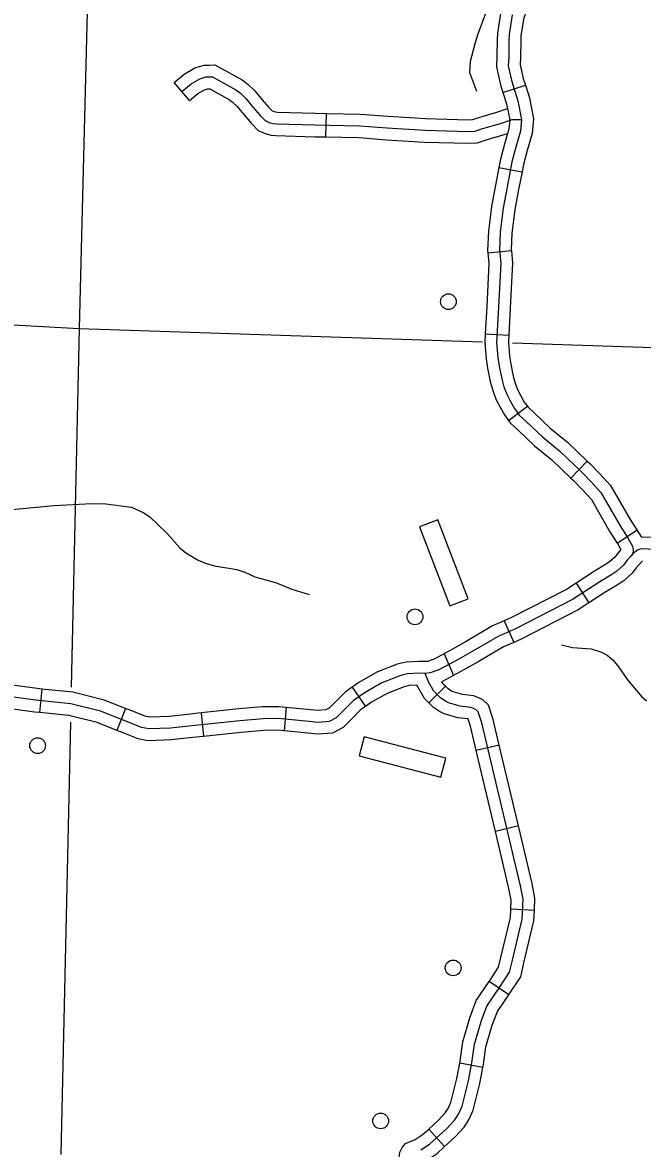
# Model space of a CAD drawing. Extents: x 653372 to 905732, y 627442 to 787275.
# Drawn here: x 864892 to 868815, y 677257 to 684386 of the extents above; entities that cross this region are included whole.
import ezdxf

# ---------------------------------------------------------------- set-up
doc = ezdxf.new("R2010")
doc.units = 0
for name, color, linetype in [('Level 32', 7, 'Continuous'), ('Level 35', 7, 'Continuous'), ('Level 45', 7, 'Continuous'), ('Level 5', 7, 'Continuous'), ('Level 56', 7, 'Continuous'), ('Level 57', 7, 'Continuous')]:
    doc.layers.add(name, color=color, linetype=linetype)

msp = doc.modelspace()

# ---------------------------------------------------------------- linework, layer by layer
at = {"layer": 'Level 32'}
for p, q in [((867931.6, 683943.3), (868074.1, 683987.9)), ((867905.8, 683468.5), (868052.6, 683440.8)), ((867836.8, 682927), (867985.4, 682941.9)), ((867819.9, 682413.7), (867969, 682405.8)), ((867967.1, 681866.9), (868087, 681956)), ((868361.6, 681501.5), (868464.9, 681609.4)), ((868654.7, 681090.3), (868780.2, 681171.3)), ((868394.9, 680836.3), (868476.3, 680711.1)), ((867940.6, 680598.2), (868000.3, 680461.3)), ((867559.2, 680388.9), (867619.9, 680252)), ((866976.9, 680177.5), (867063.1, 680055.6)), ((867568.1, 680183.8), (867462.8, 680077.8)), ((865014.4, 680165.7), (864999.4, 680017.1)), ((865543.5, 680043), (865488.5, 679904.1)), ((866560.8, 680049.5), (866546.5, 679900.9)), ((866022.1, 680014.3), (866038, 679865.8)), ((867908.3, 679810.9), (867763, 679776.5)), ((868029.6, 679299.4), (867884.3, 679264.9)), ((868131.2, 678764.9), (867982, 678771.5)), ((867968.7, 678230.5), (867844.9, 678314.1)), ((867805.2, 677770.7), (867658.3, 677797.7)), ((867562.9, 677269.8), (867462.1, 677380))]:
    msp.add_line(p, q, dxfattribs=at)
for points in [[(867939.8, 684508.8), (867918.5, 684454.9), (867896.5, 684317.6), (867895.2, 684273), (867893.6, 684170.6), (867890.7, 684104.4), (867916.4, 683991.8), (867931.6, 683943.3)], [(868078.7, 684454), (868063.4, 684415.2), (868045.5, 684303.6), (868044.5, 684269.6), (868042.9, 684166.2), (868040.8, 684118.1), (868060.7, 684030.8), (868074.1, 683987.9)], [(867990.9, 684435.1), (867971, 684310.6), (867969.9, 684271.3), (867968.2, 684168.4), (867965.8, 684111.3), (867988.6, 684011.3), (868026.6, 683889.7), (868050.3, 683772.5), (868042.9, 683697.5), (868014.1, 683596.1), (867988.4, 683503.3), (867958, 683342.2), (867933.9, 683210.1), (867914.7, 683058.9), (867910, 682945.2), (867918.4, 682861.1), (867903.7, 682583.8), (867891.9, 682360.6), (867899.9, 682264.4), (867907.8, 682210), (867924.2, 682130), (867938.6, 682078.9), (867956, 682031.9), (867979.3, 681986.8), (868004.4, 681942), (868035.4, 681900.3), (868079.4, 681860.3), (868181.8, 681762.2), (868291, 681672.5), (868429, 681540.4), (868490.6, 681477.6), (868552, 681410), (868672.8, 681200.1), (868718, 681130), (868752.8, 681069.6), (868755.6, 681044.3), (868754, 681022.1)], [(868074.1, 683987.9), (868099, 683908.3), (868125.7, 683776.3), (868116.5, 683683.6), (868086, 683575.9), (868061.2, 683486.4), (868052.6, 683440.8)], [(867931.6, 683943.3), (867954.1, 683871.1), (867974.9, 683768.7), (867969.2, 683711.5), (867942.2, 683616.2), (867915.6, 683520.2), (867905.8, 683468.5)], [(867905.8, 683468.5), (867884.6, 683355.8), (867860.1, 683221.5), (867840.2, 683065.2), (867835.2, 682943), (867836.8, 682927)], [(868052.6, 683440.8), (868031.4, 683328.6), (868007.7, 683198.7), (867989.1, 683052.7), (867984.9, 682947.4), (867985.4, 682941.9)], [(867836.8, 682927), (867843.6, 682859.4), (867829.1, 682587.8), (867819.9, 682413.7)], [(867985.4, 682941.9), (867993.3, 682862.9), (867978.3, 682579.9), (867969, 682405.8)], [(867819.9, 682413.7), (867817, 682359.5), (867825.7, 682255.9), (867834.2, 682197.1), (867851.6, 682112.3), (867867.5, 682055.9), (867887.5, 682001.7), (867913.6, 681951.4), (867941.5, 681901.3), (867967.1, 681866.9)], [(867969, 682405.8), (867966.7, 682361.7), (867974.1, 682272.9), (867981.4, 682222.9), (867996.8, 682147.6), (868009.6, 682102), (868024.4, 682062.1), (868045.1, 682022.2), (868067.2, 681982.7), (868087, 681956)], [(868087, 681956), (868091, 681950.6), (868130.3, 681914.9), (868231.4, 681818.1), (868340.6, 681728.4), (868464.9, 681609.4)], [(867967.1, 681866.9), (867979.8, 681849.9), (868028.4, 681805.7), (868132.2, 681706.3), (868241.4, 681616.6), (868361.6, 681501.5)], [(868464.9, 681609.4), (868481.5, 681593.5), (868544.9, 681528.8), (868612.7, 681454.2), (868736.5, 681239), (868808.2, 681128)], [(868361.6, 681501.5), (868376.5, 681487.3), (868436.3, 681426.3), (868491.3, 681365.7), (868609, 681161.2), (868654.7, 681090.3)], [(869245, 680996.3), (869213.4, 681049.5), (869167.8, 681090.4), (869120.9, 681107.7), (869040.1, 681120.2), (868938.7, 681122.2), (868808.2, 681128)], [(868654.3, 681091.1), (868678.4, 681049.2), (868660.6, 681029.1), (868639.1, 681001.6), (868605.7, 680970.6), (868575.1, 680949.4), (868505, 680907.9), (868394.9, 680836.3)], [(869541.8, 680693.7), (869345.5, 680787.5), (869268.7, 680838.1), (869246.5, 680857), (869220.6, 680891.1), (869155, 681001.5), (869128.5, 681025.3), (869102.1, 681035.1), (869033.6, 681045.7), (868936.3, 681047.6), (868809.2, 681053.2), (868786.4, 681048.2), (868754, 681022.1)], [(868754, 681022.1), (868740.7, 681007), (868718, 680981.3), (868694.2, 680951), (868652.7, 680912.3), (868615.4, 680886.5), (868544.3, 680844.4), (868371.4, 680732), (868014.9, 680549.2), (867900.9, 680499.4), (867737.4, 680402.8), (867648.9, 680352.3), (867527, 680286.9), (867470.6, 680267.7), (867440.3, 680264.7), (867402.5, 680265.7), (867328.6, 680262.2), (867284.8, 680252.2), (867166.2, 680204.5), (867060.5, 680145.1)], [(868814.9, 680978.2), (868775.5, 680933.6), (868749.4, 680900.3), (868699.6, 680853.9), (868655.7, 680823.6), (868583.7, 680781), (868476.3, 680711.1)], [(868394.9, 680836.3), (868333.9, 680796.7), (867982.9, 680616.7), (867940.6, 680598.2)], [(868476.3, 680711.1), (868408.9, 680667.3), (868046.9, 680481.7), (868000.3, 680461.3)], [(867940.6, 680598.2), (867866.9, 680566.1), (867699.9, 680467.3), (867612.8, 680417.7), (867497.1, 680355.6), (867484.3, 680351.2)], [(868000.3, 680461.3), (867935, 680432.8), (867774.9, 680338.2), (867685.1, 680287), (867545.8, 680212.3)], [(867484.3, 680351.2), (867454.6, 680341.1), (867437.6, 680339.4), (867401.7, 680340.5), (867318.5, 680336.5), (867262.5, 680323.7), (867133.8, 680272), (867020.5, 680208.4), (866976.9, 680177.5)], [(867411.5, 677247.8), (867467.4, 677283.7), (867577.1, 677384), (867627.9, 677438.4), (867650.7, 677474.7), (867672.9, 677525.1), (867713.5, 677684.8), (867734.8, 677800.6), (867751.3, 677917), (867793.3, 678061.5), (867830.2, 678158.9), (867909.2, 678275.8), (867974.4, 678374.3), (867991.7, 678449.5), (868054, 678708.8), (868059.6, 678835.5), (868043.1, 678919.2), (867798.2, 679951.7), (867774.7, 680022.4), (867759.9, 680036.9), (867728.2, 680050.1), (867661.3, 680057.7), (867588.1, 680077.8), (867568.5, 680088.7), (867538.8, 680107.6), (867494.4, 680151.8), (867463.2, 680206.4), (867440.3, 680264.7)], [(865014.4, 680165.7), (864985.2, 680168.6), (864525.4, 680231.6), (864485.5, 680231.6)], [(866976.9, 680177.5), (866934.9, 680147.9), (866866.3, 680079.1), (866831.3, 680044.6), (866811.5, 680033.9), (866761.7, 680030.1), (866713.4, 680034.8), (866560.8, 680049.5)], [(867386.4, 680190.2), (867338.8, 680187.9), (867307.2, 680180.7), (867198.5, 680137.1), (867100.4, 680081.9), (867063.1, 680055.6)], [(867462.8, 680077.9), (867434.6, 680105.9), (867386.4, 680190.2)], [(867568.1, 680183.8), (867554.2, 680197.6), (867545.8, 680212.3)], [(867908.3, 679810.9), (867870.1, 679972.1), (867839.9, 680063), (867802, 680100.3), (867747.1, 680123.1), (867675.4, 680131.2), (867616.7, 680147.4), (867606.8, 680152.9), (867585.7, 680166.3), (867568.1, 680183.8)], [(867060.5, 680145.1), (866983.2, 680090.6), (866919, 680026.2), (866876.2, 679983.9), (866832.9, 679960.6), (866760.9, 679955.1), (866706.2, 679960.5), (866510.1, 679979.4), (866413.6, 679978.4), (866267.6, 679965.6), (865962.2, 679932.7), (865827.5, 679918.6), (865691.2, 679914), (865644.1, 679922.9), (865556.3, 679957.6), (865386.1, 680025), (865198.3, 680072), (864976.4, 680094.5), (864520.4, 680157)], [(865543.5, 680043), (865409, 680096.2), (865211.2, 680145.8), (865014.4, 680165.7)], [(864999.4, 680017.1), (864967.5, 680020.3), (864515.3, 680082.3), (864485.7, 680082.2)], [(866022.1, 680014.3), (865954.3, 680007), (865822.3, 679993.1), (865696.9, 679988.9), (865665, 679995), (865583.7, 680027.1), (865543.5, 680043)], [(866560.8, 680049.5), (866513.3, 680054.1), (866409.9, 680053), (866260.3, 680039.9), (866022.1, 680014.3)], [(867063.1, 680055.6), (867031.6, 680033.3), (866971.6, 679973.3), (866921, 679923.2), (866854.4, 679887.4), (866760.1, 679880.2), (866699, 679886.2), (866546.5, 679900.9)], [(867763, 679776.5), (867726.3, 679931.3), (867711.3, 679976.2), (867709.3, 679977.1), (867647.1, 679984.1), (867559.5, 680008.2), (867530.2, 680024.6), (867492, 680048.9), (867462.8, 680077.8)], [(865488.5, 679904.1), (865363.2, 679953.7), (865185.4, 679998.3), (864999.4, 680017.1)], [(866038, 679865.8), (865970, 679858.4), (865832.6, 679844.1), (865685.4, 679839.1), (865623.3, 679850.9), (865528.8, 679888.2), (865488.5, 679904.1)], [(866546.5, 679900.9), (866506.9, 679904.7), (866417.3, 679903.7), (866274.9, 679891.2), (866038, 679865.8)], [(867884.3, 679264.9), (867763, 679776.5)], [(868029.6, 679299.4), (867908.3, 679810.9)], [(867982, 678771.5), (867984.6, 678829.8), (867970.1, 678903.4), (867884.3, 679264.9)], [(868131.2, 678764.9), (868134.6, 678841.1), (868116.1, 678935), (868029.6, 679299.4)], [(867844.9, 678314.1), (867847.1, 678317.4), (867904.7, 678404.2), (867919, 678466.5), (867979.7, 678719.3), (867982, 678771.5)], [(867968.7, 678230.5), (867971.2, 678234.3), (868044.2, 678344.3), (868064.4, 678432.4), (868128.3, 678698.4), (868131.2, 678764.9)], [(867658.3, 677797.7), (867661, 677812.6), (867678.2, 677932.8), (867722.4, 678085.2), (867763.4, 678193.5), (867844.9, 678314.1)], [(867805.2, 677770.7), (867808.5, 677788.6), (867824.5, 677901.3), (867864.2, 678037.9), (867896.9, 678124.3), (867968.7, 678230.5)], [(867462.1, 677380), (867524.6, 677437.2), (867568.4, 677484.2), (867584.5, 677509.8), (867602.1, 677549.5), (867640.5, 677700.8), (867658.3, 677797.7)], [(867562.9, 677269.8), (867629.7, 677330.9), (867687.3, 677392.7), (867716.8, 677439.5), (867743.8, 677500.7), (867786.4, 677668.9), (867805.2, 677770.7)], [(867485.7, 676901.6), (867383.8, 676988.6), (867329.9, 677047.9), (867300.9, 677091.3), (867284.2, 677133.7), (867272.6, 677184.3), (867278.9, 677235), (867294.2, 677264.5), (867315.3, 677288.7), (867376.8, 677314.3), (867421.7, 677343.1), (867462.1, 677380)], [(867582.7, 677015.1), (867488, 677096), (867447.9, 677140.1), (867434, 677161), (867428.8, 677174.1), (867446.3, 677181.4), (867513.1, 677224.3), (867562.9, 677269.8)]]:
    msp.add_lwpolyline(points, dxfattribs=at)
at = {"layer": 'Level 35'}
for points in [[(867918.7, 685329.3), (867905, 685162.9), (867911.1, 685067.7), (867907.7, 684842.5), (867899.5, 684714.7), (867855.6, 684534.2), (867771.7, 684307.2), (867751.6, 684242.9), (867724.2, 684138), (867721.3, 684069), (867763.9, 683951.8)], [(864758.5, 681296.6), (865092.5, 681328.9), (865331, 681341.4), (865419.4, 681339.5), (865582, 681317.8), (865656.1, 681284.1), (865694.6, 681258.8), (865804.7, 681152.9), (865887.2, 681060.3), (865925.6, 681028), (866002.5, 680981.3), (866049, 680961.8), (866107.4, 680946.3), (866247.2, 680922.9), (866297.7, 680906.4), (866361.9, 680876.8), (866492.6, 680839.5), (866596.5, 680798.5), (866705.3, 680765.4)], [(868302.8, 680446.4), (868371.2, 680429.8), (868490.2, 680419.5), (868556.6, 680398.9), (868591.1, 680379.6), (868628.5, 680348.3), (868663.8, 680306), (868719.6, 680224.6), (868810.8, 680116), (868840.4, 680091.7)]]:
    msp.add_lwpolyline(points, dxfattribs=at)
at = {"layer": 'Level 45'}
for p, q in [((865948.2, 683891.4), (865851.2, 684005)), ((866811.9, 683661), (866814.8, 683810.3))]:
    msp.add_line(p, q, dxfattribs=at)
for points in [[(865851.2, 684005), (865915.1, 684059.5), (865983, 684097.7), (866040.6, 684116.4), (866073.8, 684115.5), (866109.7, 684118.4), (866221.6, 684056.8), (866282.6, 684022.5), (866319.5, 683994), (866359.4, 683955), (866393.8, 683914.5)], [(865899.7, 683948.2), (865958, 683998), (866013.1, 684029), (866051.4, 684041.4), (866075.7, 684040.7), (866093.3, 684042.1), (866185.3, 683991.5), (866241.3, 683960.1), (866270.4, 683937.6), (866304.7, 683904), (866351.8, 683848.5), (866395.1, 683795.9), (866426.7, 683765.2), (866452, 683753.5), (866478.9, 683746.5), (866500.5, 683744), (866742.6, 683737), (867024.1, 683731.6), (867199.7, 683718.4), (867437.6, 683703.4), (867712.3, 683695.5), (867757, 683698.3), (867789.9, 683709.6), (867863.6, 683731.8), (867915.5, 683746.6), (867989.3, 683771.6), (868016.4, 683772.1), (868050.3, 683772.5)], [(865948.2, 683891.4), (866001, 683936.5), (866043.2, 683960.2), (866062.1, 683966.4), (866076.8, 683966), (866149, 683926.2), (866200, 683897.6), (866221.3, 683881.1), (866250, 683853.1), (866279.9, 683817.9)], [(866393.8, 683914.5), (866409.1, 683896.4), (866450.1, 683846.5), (866469.6, 683827.6), (866477.2, 683824.1), (866492.7, 683820.1), (866505.9, 683818.5), (866744.4, 683811.6), (866814.8, 683810.3)], [(866279.9, 683817.8), (866294.5, 683800.6), (866340.1, 683745.2), (866383.8, 683702.7), (866426.7, 683682.9), (866465, 683672.9), (866495, 683669.4), (866740.8, 683662.3), (866811.9, 683661)], [(866814.8, 683810.3), (867027.6, 683806.2), (867204.9, 683792.9), (867342.9, 683784.2)], [(867837, 683801.8), (867842.6, 683803.5), (867893.3, 683817.9), (867960.3, 683840.6)], [(867342.9, 683784.2), (867441, 683778.1), (867711, 683770.3), (867742.3, 683772.2), (867766.9, 683780.7), (867837, 683801.8)], [(867880.2, 683658.8), (867884.6, 683660.2), (867960.8, 683681.9)], [(866811.9, 683661), (867020.6, 683657), (867194.6, 683643.9), (867333.5, 683635.2)], [(867333.5, 683635.2), (867434.2, 683628.8), (867713.5, 683620.8), (867771.7, 683624.4), (867812.8, 683638.5), (867880.2, 683658.8)]]:
    msp.add_lwpolyline(points, dxfattribs=at)
at = {"layer": 'Level 5'}
for points in [[(865384, 687715), (865250.5, 682449.4)], [(860238.1, 682727.2), (865250.5, 682449.4)], [(865250.5, 682449.4), (865200, 680178.2)], [(865250.5, 682449.4), (867802.4, 682364.7)], [(867992.5, 682358.4), (870530.8, 682274.1)], [(865195.1, 679957.3), (865134.2, 677218.7)]]:
    msp.add_lwpolyline(points, dxfattribs=at)
at = {"layer": 'Level 56'}
for centre in [(867586.8, 682618.5), (867375.5, 680622.9), (864987.4, 679807.4), (867616.9, 678400.5), (867158.1, 677431.8)]:
    msp.add_circle(centre, 49.8, dxfattribs=at)
at = {"layer": 'Level 57'}
for p, q in [((867520.3, 681237.3), (867404.1, 681192.7)), ((867404.1, 681192.7), (867595.8, 680693)), ((867712, 680737.6), (867520.3, 681237.3)), ((867595.8, 680693), (867712, 680737.6)), ((867053, 679863.8), (867021.7, 679743.3)), ((867571, 679729.3), (867053, 679863.8)), ((867021.7, 679743.3), (867539.7, 679608.8)), ((867539.7, 679608.8), (867571, 679729.3))]:
    msp.add_line(p, q, dxfattribs=at)

doc.saveas('drawing.dxf')
